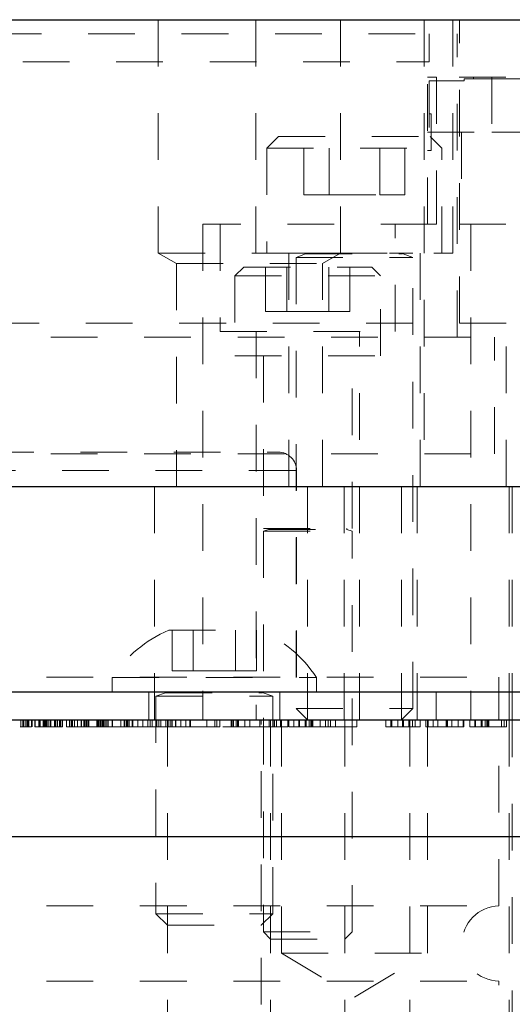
# Model space of a CAD drawing. Header units: inches. Extents: x 220 to 877, y 4 to 174.
# Tile 326 of 656: x 425.74 to 426.8, y 135.35 to 137.46. Entities that reach past the tile are written whole.
import ezdxf

# ---------------------------------------------------------------- set-up
doc = ezdxf.new("R2010")
doc.units = ezdxf.units.IN
doc.header["$LTSCALE"] = 0.5
doc.header["$MEASUREMENT"] = 0
doc.linetypes.add('HIDDEN', pattern=[0.225, 0.15, -0.075])
for name, color, linetype in [('DIE-M-S', 8, 'Continuous'), ('DIE-M-S2', 1, 'Continuous'), ('DIE-M-S3', 8, 'Continuous'), ('DSS-M-S', 53, 'Continuous'), ('SID-M-S', 105, 'Continuous'), ('SVD-M-S', 8, 'Continuous')]:
    doc.layers.add(name, color=color, linetype=linetype)

msp = doc.modelspace()

# ---------------------------------------------------------------- linework, layer by layer
at = {"layer": 'DIE-M-S', "linetype": 'Continuous', "lineweight": 25}
for p, q in [((425.30814, 137.46072), (429.46364, 137.46072)), ((425.32114, 136.46072), (429.43364, 136.46072))]:
    msp.add_line(p, q, dxfattribs=at)
at = {"layer": 'DIE-M-S', "linetype": 'HIDDEN', "lineweight": 18}
for p, q in [((426.03864, 137.46072), (426.03864, 136.96072)), ((426.42864, 136.96072), (426.42864, 137.46072)), ((426.61494, 137.02272), (426.61494, 137.33768)), ((426.63462, 137.33768), (426.61494, 137.33768)), ((426.69368, 137.32981), (426.61887, 137.32981)), ((426.61887, 137.32981), (426.61887, 137.1802)), ((426.63462, 137.33768), (426.63462, 137.02272)), ((427.38265, 137.33768), (426.63462, 137.33768)), ((426.71336, 137.33375), (426.69368, 137.33375)), ((426.69368, 137.33375), (426.69368, 137.32981)), ((426.71336, 137.33768), (426.71336, 137.33375)), ((426.71336, 137.33375), (427.30391, 137.33375)), ((426.75273, 137.33768), (426.75273, 137.21957)), ((426.62281, 137.25894), (426.61887, 137.25894)), ((426.62281, 137.1802), (426.62281, 137.25894)), ((426.61494, 137.21957), (426.75273, 137.21957)), ((426.63462, 137.02272), (426.63462, 137.21957)), ((426.68777, 137.21957), (426.68777, 137.02272)), ((426.75273, 137.21957), (426.86297, 137.21957)), ((426.61887, 137.1802), (426.61494, 137.1802)), ((426.61887, 137.1802), (426.62281, 137.1802)), ((426.13364, 137.02272), (426.13364, 135.96072)), ((426.61516, 137.02272), (426.13364, 137.02272)), ((426.17114, 137.02272), (426.17114, 136.79272)), ((426.54614, 136.79272), (426.54614, 137.02272)), ((426.61516, 137.02272), (426.63462, 137.02272)), ((427.38265, 137.02272), (426.63462, 137.02272)), ((426.70824, 137.02272), (426.70824, 135.96072)), ((426.03864, 136.96072), (426.42864, 136.96072)), ((426.03864, 136.96072), (426.07739, 136.93835)), ((426.38989, 136.93835), (426.42864, 136.96072)), ((426.07739, 136.93835), (426.38989, 136.93835)), ((426.07739, 136.93835), (426.07739, 136.46072)), ((426.38989, 136.46072), (426.38989, 136.93835)), ((426.17114, 136.79272), (426.54614, 136.79272)), ((426.24814, 136.79272), (426.24814, 135.96072)), ((426.46914, 135.96072), (426.46914, 136.79272))]:
    msp.add_line(p, q, dxfattribs=at)
at = {"layer": 'DIE-M-S2', "linetype": 'HIDDEN', "lineweight": 18}
for p, q in [((426.24764, 137.46072), (426.24764, 136.96072)), ((426.60764, 137.46072), (426.60764, 136.46072)), ((426.66964, 136.96072), (426.66964, 137.46072)), ((426.68364, 136.81072), (426.68364, 137.46072)), ((424.88864, 137.43072), (426.67864, 137.43072)), ((426.61864, 137.37072), (426.61864, 137.43072)), ((426.67864, 136.78072), (426.67864, 137.43072)), ((424.94864, 137.37072), (426.61864, 137.37072)), ((426.31814, 136.96072), (426.31814, 136.46072)), ((426.42864, 136.96072), (426.66964, 136.96072)), ((426.59914, 136.46072), (426.59914, 136.96072)), ((426.78364, 136.81072), (424.78364, 136.81072)), ((426.78364, 136.46072), (426.78364, 136.81072)), ((424.80864, 136.78072), (426.75864, 136.78072)), ((426.75864, 136.53072), (426.75864, 136.78072)), ((424.80864, 136.53072), (426.75864, 136.53072))]:
    msp.add_line(p, q, dxfattribs=at)
at = {"layer": 'DIE-M-S3', "linetype": 'Continuous', "lineweight": 25}
msp.add_line((425.32114, 136.46072), (429.43364, 136.46072), dxfattribs=at)
at = {"layer": 'DIE-M-S3', "linetype": 'HIDDEN', "lineweight": 18}
for p, q in [((426.03064, 136.46072), (426.03064, 135.96072)), ((426.35814, 136.46072), (426.35814, 135.96072)), ((426.43664, 135.96072), (426.43664, 136.46072)), ((426.55914, 135.96072), (426.55914, 136.46072)), ((426.59302, 136.46072), (426.59302, 135.96072)), ((426.78989, 136.46072), (426.78989, 135.96072)), ((426.79614, 135.96072), (426.79614, 136.46072))]:
    msp.add_line(p, q, dxfattribs=at)
at = {"layer": 'DSS-M-S', "linetype": 'Continuous', "lineweight": 25}
for p, q in [((423.42095, 136.02072), (429.43364, 136.02072)), ((405.93364, 135.96072), (439.43364, 135.96072))]:
    msp.add_line(p, q, dxfattribs=at)
at = {"layer": 'DSS-M-S', "linetype": 'HIDDEN', "lineweight": 18}
for p, q in [((426.01814, 136.02072), (426.01814, 135.96072)), ((426.29914, 135.96072), (426.29914, 136.02072)), ((426.63364, 135.96072), (426.63364, 136.02072)), ((425.74403, 135.94572), (425.74403, 135.96072)), ((425.74865, 135.94572), (425.74865, 135.96072)), ((425.75019, 135.94572), (425.75019, 135.96072)), ((425.75079, 135.94572), (425.75079, 135.96072)), ((425.7548, 135.94572), (425.7548, 135.96072)), ((425.75788, 135.94572), (425.75788, 135.96072)), ((425.75942, 135.94572), (425.75942, 135.96072)), ((425.76095, 135.94572), (425.76095, 135.96072)), ((425.76122, 135.94572), (425.76122, 135.96072)), ((425.76689, 135.94572), (425.76689, 135.96072)), ((425.76771, 135.94572), (425.76771, 135.96072)), ((425.76783, 135.94572), (425.76783, 135.96072)), ((425.76826, 135.94572), (425.76826, 135.96072)), ((425.76843, 135.94572), (425.76843, 135.96072)), ((425.76853, 135.94572), (425.76853, 135.96072)), ((425.76865, 135.94572), (425.76865, 135.96072)), ((425.77389, 135.94572), (425.77389, 135.96072)), ((425.7748, 135.94572), (425.7748, 135.96072)), ((425.78249, 135.94572), (425.78249, 135.96072)), ((425.78463, 135.94572), (425.78463, 135.96072)), ((425.7848, 135.94572), (425.7848, 135.96072)), ((425.78545, 135.94572), (425.78545, 135.96072)), ((425.79172, 135.94572), (425.79172, 135.96072)), ((425.79398, 135.94572), (425.79398, 135.96072)), ((425.79463, 135.94572), (425.79463, 135.96072)), ((425.7948, 135.94572), (425.7948, 135.96072)), ((425.79552, 135.94572), (425.79552, 135.96072)), ((425.79607, 135.94572), (425.79607, 135.96072)), ((425.79634, 135.94572), (425.79634, 135.96072)), ((425.79663, 135.94572), (425.79663, 135.96072)), ((425.79788, 135.94572), (425.79788, 135.96072)), ((425.79956, 135.94572), (425.79956, 135.96072)), ((425.80249, 135.94572), (425.80249, 135.96072)), ((425.80725, 135.94572), (425.80725, 135.96072)), ((425.80865, 135.94572), (425.80865, 135.96072)), ((425.81634, 135.94572), (425.81634, 135.96072)), ((425.81788, 135.94572), (425.81788, 135.96072)), ((425.81944, 135.94572), (425.81944, 135.96072)), ((425.82249, 135.94572), (425.82249, 135.96072)), ((425.82711, 135.94572), (425.82711, 135.96072)), ((425.82865, 135.94572), (425.82865, 135.96072)), ((425.82975, 135.94572), (425.82975, 135.96072)), ((425.83326, 135.94572), (425.83326, 135.96072)), ((425.84216, 135.94572), (425.84216, 135.96072)), ((425.84865, 135.94572), (425.84865, 135.96072)), ((425.85232, 135.94572), (425.85232, 135.96072)), ((425.85269, 135.94572), (425.85269, 135.96072)), ((425.85326, 135.94572), (425.85326, 135.96072)), ((425.85458, 135.94572), (425.85458, 135.96072)), ((425.85942, 135.94572), (425.85942, 135.96072)), ((425.86557, 135.94572), (425.86557, 135.96072)), ((425.87326, 135.94572), (425.87326, 135.96072)), ((425.87386, 135.94572), (425.87386, 135.96072)), ((425.87942, 135.94572), (425.87942, 135.96072)), ((425.88158, 135.94572), (425.88158, 135.96072)), ((425.88403, 135.94572), (425.88403, 135.96072)), ((425.88557, 135.94572), (425.88557, 135.96072)), ((425.88877, 135.94572), (425.88877, 135.96072)), ((425.88913, 135.94572), (425.88913, 135.96072)), ((425.89019, 135.94572), (425.89019, 135.96072)), ((425.90711, 135.94572), (425.90711, 135.96072)), ((425.90865, 135.94572), (425.90865, 135.96072)), ((425.91019, 135.94572), (425.91019, 135.96072)), ((425.91165, 135.94572), (425.91165, 135.96072)), ((425.91487, 135.94572), (425.91487, 135.96072)), ((425.91788, 135.94572), (425.91788, 135.96072)), ((425.91942, 135.94572), (425.91942, 135.96072)), ((425.92095, 135.94572), (425.92095, 135.96072)), ((425.92386, 135.94572), (425.92386, 135.96072)), ((425.92663, 135.94572), (425.92663, 135.96072)), ((425.93019, 135.94572), (425.93019, 135.96072)), ((425.93112, 135.94572), (425.93112, 135.96072)), ((425.93985, 135.94572), (425.93985, 135.96072)), ((425.93994, 135.94572), (425.93994, 135.96072)), ((425.94038, 135.94572), (425.94038, 135.96072)), ((425.95831, 135.94572), (425.95831, 135.96072)), ((425.96557, 135.94572), (425.96557, 135.96072)), ((425.96581, 135.94572), (425.96581, 135.96072)), ((425.96704, 135.94572), (425.96704, 135.96072)), ((425.97071, 135.94572), (425.97071, 135.96072)), ((425.97172, 135.94572), (425.97172, 135.96072)), ((425.97254, 135.94572), (425.97254, 135.96072)), ((425.97321, 135.94572), (425.97321, 135.96072)), ((425.97329, 135.94572), (425.97329, 135.96072)), ((425.97336, 135.94572), (425.97336, 135.96072)), ((425.97634, 135.94572), (425.97634, 135.96072)), ((425.98249, 135.94572), (425.98249, 135.96072)), ((425.98403, 135.94572), (425.98403, 135.96072)), ((425.9948, 135.94572), (425.9948, 135.96072)), ((426.00557, 135.94572), (426.00557, 135.96072)), ((426.01615, 135.94572), (426.01615, 135.96072)), ((426.02119, 135.94572), (426.02119, 135.96072)), ((426.02557, 135.94572), (426.02557, 135.96072)), ((426.03492, 135.94572), (426.03492, 135.96072)), ((426.03528, 135.94572), (426.03528, 135.96072)), ((426.03942, 135.94572), (426.03942, 135.96072)), ((426.04403, 135.94572), (426.04403, 135.96072)), ((426.0548, 135.94572), (426.0548, 135.96072)), ((426.05814, 135.96072), (426.05814, 135.15072)), ((426.06103, 135.94572), (426.06103, 135.96072)), ((426.06557, 135.94572), (426.06557, 135.96072)), ((426.06865, 135.94572), (426.06865, 135.96072)), ((426.07569, 135.94572), (426.07569, 135.96072)), ((426.07634, 135.94572), (426.07634, 135.96072)), ((426.08711, 135.94572), (426.08711, 135.96072)), ((426.09788, 135.94572), (426.09788, 135.96072)), ((426.10634, 135.94572), (426.10634, 135.96072)), ((426.10687, 135.94572), (426.10687, 135.96072)), ((426.1073, 135.94572), (426.1073, 135.96072)), ((426.14249, 135.94572), (426.14249, 135.96072)), ((426.15942, 135.94572), (426.15942, 135.96072)), ((426.16365, 135.94572), (426.16365, 135.96072)), ((426.17019, 135.94572), (426.17019, 135.96072)), ((426.1948, 135.94572), (426.1948, 135.96072)), ((426.19706, 135.94572), (426.19706, 135.96072)), ((426.19942, 135.94572), (426.19942, 135.96072)), ((426.20557, 135.94572), (426.20557, 135.96072)), ((426.208, 135.94572), (426.208, 135.96072)), ((426.21019, 135.94572), (426.21019, 135.96072)), ((426.22403, 135.94572), (426.22403, 135.96072)), ((426.2348, 135.94572), (426.2348, 135.96072)), ((426.25595, 135.94572), (426.25595, 135.96072)), ((426.25914, 135.15072), (426.25914, 135.96072)), ((426.27634, 135.94572), (426.27634, 135.96072)), ((426.27914, 135.96072), (426.27914, 133.46072)), ((426.28466, 135.94572), (426.28466, 135.96072)), ((426.28711, 135.94572), (426.28711, 135.96072)), ((426.29172, 135.94572), (426.29172, 135.96072)), ((426.30031, 135.94572), (426.30031, 135.96072)), ((426.30239, 135.96072), (426.30239, 135.46072)), ((426.30249, 135.94572), (426.30249, 135.96072)), ((426.31634, 135.94572), (426.31634, 135.96072)), ((426.31788, 135.94572), (426.31788, 135.96072)), ((426.32865, 135.94572), (426.32865, 135.96072)), ((426.33942, 135.94572), (426.33942, 135.96072)), ((426.34095, 135.94572), (426.34095, 135.96072)), ((426.35326, 135.94572), (426.35326, 135.96072)), ((426.35521, 135.94572), (426.35521, 135.96072)), ((426.36168, 135.94572), (426.36168, 135.96072)), ((426.36526, 135.94572), (426.36526, 135.96072)), ((426.36588, 135.94572), (426.36588, 135.96072)), ((426.3674, 135.94572), (426.3674, 135.96072)), ((426.36934, 135.94572), (426.36934, 135.96072)), ((426.38557, 135.94572), (426.38557, 135.96072)), ((426.39634, 135.94572), (426.39634, 135.96072)), ((426.40249, 135.94572), (426.40249, 135.96072)), ((426.40711, 135.94572), (426.40711, 135.96072)), ((426.41788, 135.94572), (426.41788, 135.96072)), ((426.43814, 133.46072), (426.43814, 135.96072)), ((426.46403, 135.94572), (426.46403, 135.96072)), ((426.52557, 135.94572), (426.52557, 135.96072)), ((426.53634, 135.94572), (426.53634, 135.96072)), ((426.53898, 135.94572), (426.53898, 135.96072)), ((426.55139, 135.94572), (426.55139, 135.96072)), ((426.56156, 135.94572), (426.56156, 135.96072)), ((426.56192, 135.94572), (426.56192, 135.96072)), ((426.56249, 135.94572), (426.56249, 135.96072)), ((426.56382, 135.94572), (426.56382, 135.96072)), ((426.5748, 135.94572), (426.5748, 135.96072)), ((426.57739, 135.96072), (426.57739, 133.46072)), ((426.58309, 135.94572), (426.58309, 135.96072)), ((426.58865, 135.94572), (426.58865, 135.96072)), ((426.59942, 135.94572), (426.59942, 135.96072)), ((426.61172, 135.94572), (426.61172, 135.96072)), ((426.61489, 135.46072), (426.61489, 135.96072)), ((426.61634, 135.94572), (426.61634, 135.96072)), ((426.62711, 135.94572), (426.62711, 135.96072)), ((426.63742, 135.94572), (426.63742, 135.96072)), ((426.65492, 135.94572), (426.65492, 135.96072)), ((426.65547, 135.94572), (426.65547, 135.96072)), ((426.65826, 135.94572), (426.65826, 135.96072)), ((426.66744, 135.94572), (426.66744, 135.96072)), ((426.68095, 135.94572), (426.68095, 135.96072)), ((426.69172, 135.94572), (426.69172, 135.96072)), ((426.69326, 135.94572), (426.69326, 135.96072)), ((426.70557, 135.94572), (426.70557, 135.96072)), ((426.71634, 135.94572), (426.71634, 135.96072)), ((426.71788, 135.94572), (426.71788, 135.96072)), ((426.73019, 135.94572), (426.73019, 135.96072)), ((426.73213, 135.94572), (426.73213, 135.96072)), ((426.7386, 135.94572), (426.7386, 135.96072)), ((426.74218, 135.94572), (426.74218, 135.96072)), ((426.74281, 135.94572), (426.74281, 135.96072)), ((426.74432, 135.94572), (426.74432, 135.96072)), ((426.74627, 135.94572), (426.74627, 135.96072)), ((426.77326, 135.94572), (426.77326, 135.96072)), ((426.77942, 135.94572), (426.77942, 135.96072)), ((426.78403, 135.94572), (426.78403, 135.96072)), ((426.78989, 135.96072), (426.78989, 133.46072)), ((426.79614, 134.28072), (426.79614, 135.96072)), ((425.75788, 135.94572), (425.74266, 135.94572)), ((425.78249, 135.94572), (425.77389, 135.94572)), ((425.81944, 135.94572), (425.78249, 135.94572)), ((425.79607, 135.94572), (425.81084, 135.94572)), ((425.85269, 135.94572), (425.84186, 135.94572)), ((425.91165, 135.94572), (425.91019, 135.94572)), ((425.91165, 135.94572), (425.91263, 135.94572)), ((425.98403, 135.94572), (425.92095, 135.94572)), ((425.98102, 135.94572), (425.97336, 135.94572)), ((426.1073, 135.94572), (426.09012, 135.94572)), ((426.1948, 135.94572), (426.17708, 135.94572)), ((426.20557, 135.94572), (426.1948, 135.94572)), ((426.28466, 135.94572), (426.20557, 135.94572)), ((426.28711, 135.94572), (426.28466, 135.94572)), ((426.29172, 135.94572), (426.28711, 135.94572)), ((426.30249, 135.94572), (426.29172, 135.94572)), ((426.31634, 135.94572), (426.30249, 135.94572)), ((426.38557, 135.94572), (426.31788, 135.94572)), ((426.46403, 135.94572), (426.40711, 135.94572)), ((426.69326, 135.94572), (426.61172, 135.94572)), ((426.70557, 135.94572), (426.71634, 135.94572)), ((426.73019, 135.94572), (426.73529, 135.94572)), ((426.30239, 135.46072), (426.61489, 135.46072)), ((426.30239, 135.46072), (426.45864, 135.36684)), ((426.45864, 135.36684), (426.61489, 135.46072))]:
    msp.add_line(p, q, dxfattribs=at)
for points, knots in [([(425.767, 135.94572), (425.76679, 135.94572), (425.76321, 135.94572), (425.7592, 135.94572), (425.75832, 135.94572), (425.75788, 135.94572)], [0, 0, 0, 0, 0.03002847, 0.51477393, 1, 1, 1, 1]), ([(425.83326, 135.94572), (425.83282, 135.94572), (425.8321, 135.94572), (425.82817, 135.94572), (425.82411, 135.94572), (425.821, 135.94572), (425.81944, 135.94572)], [0, 0, 0, 0, 0.33929492, 0.55942537, 0.77969467, 1, 1, 1, 1]), ([(425.88877, 135.94572), (425.88526, 135.94572), (425.87826, 135.94572), (425.86552, 135.94572), (425.84976, 135.94572), (425.84909, 135.94572), (425.84865, 135.94572)], [0, 0, 0, 0, 0.12555073, 0.25109, 0.50025013, 1, 1, 1, 1]), ([(425.85942, 135.94572), (425.8595, 135.94572), (425.85964, 135.94572), (425.87116, 135.94572), (425.88089, 135.94572), (425.88638, 135.94572), (425.88913, 135.94572)], [0, 0, 0, 0, 0.5002912, 0.749086, 0.8746062, 1, 1, 1, 1]), ([(425.93019, 135.94572), (425.92951, 135.94572), (425.92851, 135.94572), (425.9122, 135.94572), (425.89935, 135.94572), (425.8923, 135.94572), (425.88877, 135.94572)], [0, 0, 0, 0, 0.4994065, 0.7487427, 0.8743724, 1, 1, 1, 1]), ([(425.97329, 135.94572), (425.98257, 135.94572), (425.99917, 135.94572), (426.01095, 135.94572), (426.01615, 135.94572)], [0, 0, 0, 0, 0.5587722, 1, 1, 1, 1]), ([(426.03492, 135.94572), (426.03142, 135.94572), (426.02441, 135.94572), (426.01167, 135.94572), (425.99591, 135.94572), (425.99524, 135.94572), (425.9948, 135.94572)], [0, 0, 0, 0, 0.1255507, 0.25109, 0.5002501, 1, 1, 1, 1]), ([(426.00557, 135.94572), (426.00566, 135.94572), (426.00579, 135.94572), (426.01731, 135.94572), (426.02705, 135.94572), (426.03254, 135.94572), (426.03528, 135.94572)], [0, 0, 0, 0, 0.50029125, 0.74908604, 0.87460621, 1, 1, 1, 1]), ([(426.07634, 135.94572), (426.07567, 135.94572), (426.07466, 135.94572), (426.05835, 135.94572), (426.04551, 135.94572), (426.03845, 135.94572), (426.03492, 135.94572)], [0, 0, 0, 0, 0.4994065, 0.7487427, 0.8743724, 1, 1, 1, 1]), ([(426.0747, 135.94572), (426.07946, 135.94572), (426.08922, 135.94572), (426.10089, 135.94572), (426.10687, 135.94572)], [0, 0, 0, 0, 0.4872278, 1, 1, 1, 1]), ([(426.10687, 135.94572), (426.11449, 135.94572), (426.12972, 135.94572), (426.14738, 135.94572), (426.15776, 135.94572), (426.15886, 135.94572), (426.15942, 135.94572)], [0, 0, 0, 0, 0.2798297, 0.559389, 0.7796538, 1, 1, 1, 1]), ([(426.17019, 135.94572), (426.16913, 135.94572), (426.16702, 135.94572), (426.14993, 135.94572), (426.12924, 135.94572), (426.11462, 135.94572), (426.1073, 135.94572)], [0, 0, 0, 0, 0.2796304, 0.5593429, 0.7795972, 1, 1, 1, 1]), ([(426.40711, 135.94572), (426.40641, 135.94572), (426.405, 135.94572), (426.39422, 135.94572), (426.37996, 135.94572), (426.37016, 135.94572), (426.36526, 135.94572)], [0, 0, 0, 0, 0.2798641, 0.559271, 0.7794235, 1, 1, 1, 1]), ([(426.36588, 135.94572), (426.37038, 135.94572), (426.37937, 135.94572), (426.38939, 135.94572), (426.39549, 135.94572), (426.39606, 135.94572), (426.39634, 135.94572)], [0, 0, 0, 0, 0.279617, 0.5593571, 0.7795592, 1, 1, 1, 1]), ([(426.56192, 135.94572), (426.55655, 135.94572), (426.54582, 135.94572), (426.53369, 135.94572), (426.52682, 135.94572), (426.52599, 135.94572), (426.52557, 135.94572)], [0, 0, 0, 0, 0.2796696, 0.5590848, 0.7795576, 1, 1, 1, 1]), ([(426.52557, 135.94572), (426.52599, 135.94572), (426.52669, 135.94572), (426.5305, 135.94572), (426.53446, 135.94572), (426.53748, 135.94572), (426.53898, 135.94572)], [0, 0, 0, 0, 0.33937421, 0.55948564, 0.77973125, 1, 1, 1, 1]), ([(426.59942, 135.94572), (426.5988, 135.94572), (426.59756, 135.94572), (426.58731, 135.94572), (426.57482, 135.94572), (426.56622, 135.94572), (426.56192, 135.94572)], [0, 0, 0, 0, 0.2796308, 0.5589603, 0.7794783, 1, 1, 1, 1]), ([(426.74218, 135.94572), (426.73704, 135.94572), (426.72675, 135.94572), (426.71512, 135.94572), (426.70793, 135.94572), (426.70636, 135.94572), (426.70557, 135.94572)], [0, 0, 0, 0, 0.2796245, 0.5590192, 0.7793803, 1, 1, 1, 1]), ([(426.78403, 135.94572), (426.78333, 135.94572), (426.78193, 135.94572), (426.77114, 135.94572), (426.75689, 135.94572), (426.74709, 135.94572), (426.74218, 135.94572)], [0, 0, 0, 0, 0.2798641, 0.559271, 0.7794235, 1, 1, 1, 1]), ([(426.74281, 135.94572), (426.7473, 135.94572), (426.75629, 135.94572), (426.76632, 135.94572), (426.77241, 135.94572), (426.77298, 135.94572), (426.77326, 135.94572)], [0, 0, 0, 0, 0.279617, 0.5593571, 0.7795592, 1, 1, 1, 1])]:
    msp.add_open_spline(points, degree=3, knots=knots, dxfattribs=at)
at = {"layer": 'SID-M-S', "linetype": 'Continuous', "lineweight": 25}
msp.add_line((423.93364, 135.71072), (426.93364, 135.71072), dxfattribs=at)
at = {"layer": 'SVD-M-S', "linetype": 'HIDDEN', "lineweight": 18}
for p, q in [((426.29614, 137.21072), (426.27114, 137.18572)), ((426.29614, 137.21072), (426.62114, 137.21072)), ((426.35039, 137.08572), (426.35039, 137.21072)), ((426.40452, 137.08572), (426.40452, 137.21072)), ((426.51277, 137.08572), (426.51277, 137.21072)), ((426.5669, 137.08572), (426.5669, 137.21072)), ((426.64614, 137.18572), (426.62114, 137.21072)), ((426.27114, 137.18572), (426.64614, 137.18572)), ((426.27114, 137.18572), (426.27114, 136.96072)), ((426.64614, 136.96072), (426.64614, 137.18572)), ((426.35039, 137.08572), (426.40452, 137.08572)), ((426.40452, 137.08572), (426.51277, 137.08572)), ((426.51277, 137.08572), (426.5669, 137.08572)), ((426.33364, 136.96072), (426.33364, 136.96033)), ((426.33364, 136.96033), (426.58364, 136.96033)), ((426.35395, 136.9588), (426.33364, 136.95141)), ((426.33364, 136.95141), (426.58364, 136.95141)), ((426.33364, 136.95141), (426.33364, 135.98522)), ((426.35395, 136.9588), (426.56156, 136.9588)), ((426.58364, 136.95141), (426.56334, 136.9588)), ((426.58364, 136.96033), (426.58364, 136.96072)), ((426.58364, 135.98522), (426.58364, 136.95141)), ((426.22164, 136.93072), (426.20264, 136.91172)), ((426.22164, 136.93072), (426.49564, 136.93072)), ((426.26843, 136.83572), (426.26843, 136.93072)), ((426.31354, 136.83572), (426.31354, 136.93072)), ((426.40375, 136.83572), (426.40375, 136.93072)), ((426.44885, 136.83572), (426.44885, 136.93072)), ((426.51464, 136.91172), (426.49564, 136.93072)), ((426.20264, 136.91172), (426.51464, 136.91172)), ((426.20264, 136.91172), (426.20264, 136.74072)), ((426.51464, 136.74072), (426.51464, 136.91172)), ((426.26843, 136.83572), (426.31354, 136.83572)), ((426.31354, 136.83572), (426.40375, 136.83572)), ((426.40375, 136.83572), (426.44885, 136.83572)), ((426.20264, 136.74072), (426.51464, 136.74072)), ((426.26364, 136.74072), (426.26364, 136.37033)), ((426.45364, 136.37033), (426.45364, 136.74072)), ((425.27183, 136.53419), (426.29545, 136.53419)), ((425.23246, 136.49482), (426.33304, 136.49482)), ((426.33482, 136.05238), (426.33482, 136.49482)), ((426.26364, 136.37033), (426.45364, 136.37033)), ((426.27495, 136.3688), (426.26364, 136.36469)), ((426.26364, 136.36469), (426.45364, 136.36469)), ((426.26364, 136.36469), (426.26364, 135.50622)), ((426.27495, 136.3688), (426.44234, 136.3688)), ((426.45364, 136.36469), (426.44234, 136.3688)), ((426.45364, 135.50622), (426.45364, 136.36469)), ((426.06114, 136.15272), (426.25614, 136.15272)), ((426.06858, 136.06572), (426.06858, 136.15272)), ((426.11361, 136.06572), (426.11361, 136.15272)), ((426.20368, 136.06572), (426.20368, 136.15272)), ((426.24871, 136.06572), (426.24871, 136.15272)), ((426.06858, 136.06572), (426.11361, 136.06572)), ((426.11361, 136.06572), (426.20368, 136.06572)), ((426.20368, 136.06572), (426.24871, 136.06572)), ((424.79939, 136.05238), (426.7679, 136.05238)), ((425.94014, 136.05172), (426.37714, 136.05172)), ((425.94014, 136.05172), (425.94014, 136.02072)), ((426.37714, 136.02072), (426.37714, 136.05172)), ((426.7679, 135.5622), (426.7679, 136.05238)), ((426.03364, 136.02072), (426.03364, 136.02033)), ((426.03364, 136.02033), (426.28364, 136.02033)), ((426.05395, 136.0188), (426.03364, 136.01141)), ((426.05395, 136.0188), (426.26156, 136.0188)), ((426.28364, 136.01141), (426.26334, 136.0188)), ((426.28364, 136.02033), (426.28364, 136.02072)), ((426.03364, 136.01141), (426.28364, 136.01141)), ((426.03364, 136.01141), (426.03364, 135.54522)), ((426.28364, 135.54522), (426.28364, 136.01141)), ((426.33364, 135.98522), (426.58364, 135.98522)), ((426.33364, 135.98522), (426.35814, 135.96072)), ((426.55914, 135.96072), (426.58364, 135.98522)), ((424.79939, 135.5622), (426.7679, 135.5622)), ((426.03364, 135.54522), (426.28364, 135.54522)), ((426.03364, 135.54522), (426.05814, 135.52072)), ((426.25914, 135.52072), (426.28364, 135.54522)), ((426.05814, 135.52072), (426.25914, 135.52072)), ((426.26364, 135.50622), (426.45364, 135.50622)), ((426.26364, 135.50622), (426.27914, 135.49072)), ((426.27914, 135.49072), (426.43814, 135.49072)), ((426.43814, 135.49072), (426.45364, 135.50622)), ((424.79939, 135.40083), (426.7679, 135.40083)), ((426.7679, 134.79253), (426.7679, 135.40083))]:
    msp.add_line(p, q, dxfattribs=at)
for centre, radius, start, end in [((426.35368, 136.95954), 0.000787, 290, 90), ((426.56361, 136.95954), 0.000787, 90, 250), ((426.29545, 136.49482), 0.03937, 0, 90), ((426.27468, 136.36954), 0.000787, 290, 90), ((426.44261, 136.36954), 0.000787, 90, 250), ((426.16613, 135.90397), 0.27, 112.88177, 146.82246), ((426.15116, 135.90397), 0.27, 33.17754, 67.11823), ((426.05368, 136.01954), 0.000787, 290, 90), ((426.26361, 136.01954), 0.000787, 90, 250), ((426.76986, 135.48151), 0.08071, 91.3976, 268.6024)]:
    msp.add_arc(centre, radius, start, end, dxfattribs=at)

doc.saveas('drawing.dxf')
